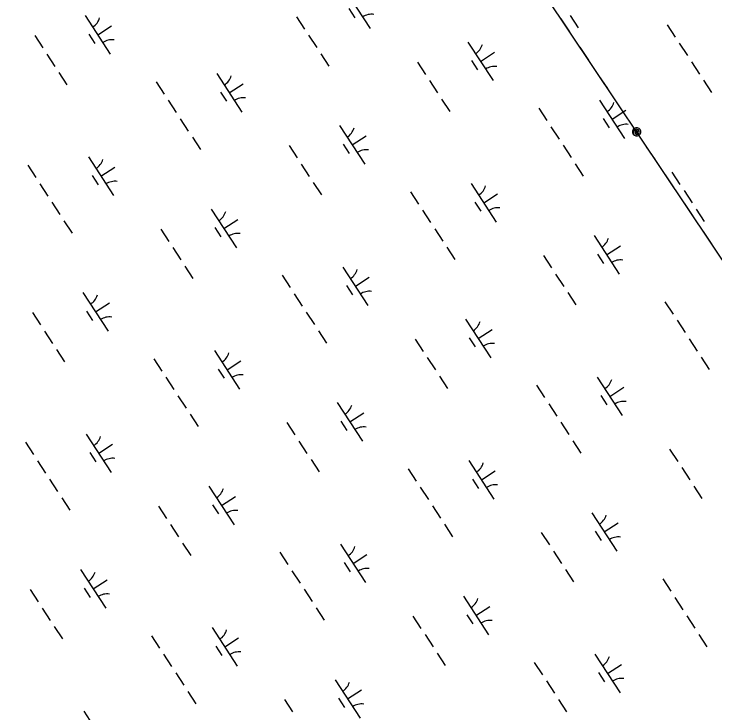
# Model space of a CAD drawing. Extents: x 3953924 to 3974542, y 193747 to 216192.
# Drawn here: x 3963624 to 3964386, y 206897 to 207656 of the extents above; entities that cross this region are included whole.
import ezdxf

# ---------------------------------------------------------------- set-up
doc = ezdxf.new("R2010")
doc.units = 0
doc.layers.add('V-UTIL-LINE', color=7, linetype='Continuous')
doc.layers.add('V-WETL-SWMP', color=7, linetype='Continuous')

msp = doc.modelspace()

# ---------------------------------------------------------------- linework, layer by layer
at = {"layer": 'V-UTIL-LINE'}
for points in [[(3969933.5, 199153.6), (3965324.75, 205998.56), (3961472.65, 211751.95)], [(3964228.02, 207636.59), (3964218.56, 207650.72)], [(3964248.6, 207605.85), (3964239.15, 207619.97)], [(3964269.19, 207575.1), (3964259.73, 207589.23)], [(3964289.77, 207544.36), (3964280.32, 207558.48)], [(3964300.69, 207528.06), (3964300.16, 207526.72), (3964301.3, 207527), (3964301.77, 207528.28), (3964300.82, 207529.4), (3964299.37, 207528.53), (3964298.86, 207526.24), (3964300.67, 207525.12), (3964302.98, 207525.89), (3964303.54, 207528.11), (3964302.73, 207530.19), (3964300.42, 207530.88), (3964298.04, 207529.49), (3964296.95, 207525.56), (3964298.2, 207524.32), (3964299.82, 207523.65), (3964301.57, 207523.65), (3964303.2, 207524.32), (3964304.44, 207525.57), (3964305.11, 207527.19), (3964305.11, 207528.94), (3964304.43, 207530.57), (3964303.19, 207531.81), (3964301.57, 207532.48), (3964299.81, 207532.47), (3964298.19, 207531.8), (3964296.95, 207530.56), (3964296.28, 207528.94), (3964296.28, 207527.18), (3964296.95, 207525.56)], [(3964320.93, 207497.82), (3964311.47, 207511.95)], [(3964341.51, 207467.08), (3964332.06, 207481.2)], [(3964362.1, 207436.33), (3964352.64, 207450.46)], [(3964382.68, 207405.59), (3964373.23, 207419.71)]]:
    msp.add_lwpolyline(points, dxfattribs=at)
at = {"layer": 'V-WETL-SWMP'}
for p, q in [((3963983.99, 207682.22), (3964011.27, 207640.32)), ((3963987.89, 207662.09), (3963994.44, 207652.03)), ((3963701.7, 207654.44), (3963728.98, 207612.53)), ((3963931.27, 207653.18), (3963940, 207639.77)), ((3964228.25, 207654.45), (3964236.98, 207641.04)), ((3963715.34, 207633.49), (3963730.42, 207643.31)), ((3964333.89, 207644.46), (3964342.62, 207631.05)), ((3963646.94, 207632.76), (3963655.67, 207619.35)), ((3963705.6, 207634.31), (3963712.14, 207624.25)), ((3963944.36, 207633.06), (3963953.09, 207619.65)), ((3964117.41, 207625.61), (3964144.69, 207583.7)), ((3964346.98, 207624.35), (3964355.71, 207610.94)), ((3963660.04, 207612.65), (3963668.77, 207599.24)), ((3963957.45, 207612.95), (3963966.18, 207599.54)), ((3964131.05, 207604.66), (3964146.14, 207614.48)), ((3964062.66, 207603.93), (3964071.39, 207590.52)), ((3964121.31, 207605.48), (3964127.86, 207595.42)), ((3964360.08, 207604.23), (3964368.8, 207590.82)), ((3963673.13, 207592.53), (3963681.86, 207579.12)), ((3963844.59, 207591.48), (3963871.87, 207549.58)), ((3963778.77, 207582.55), (3963787.5, 207569.14)), ((3963858.23, 207570.53), (3963873.31, 207580.35)), ((3964075.75, 207583.82), (3964084.48, 207570.41)), ((3964373.17, 207584.12), (3964381.9, 207570.71)), ((3963848.49, 207571.35), (3963855.04, 207561.29)), ((3963791.86, 207562.43), (3963800.59, 207549.02)), ((3964088.85, 207563.7), (3964097.57, 207550.29)), ((3964260.3, 207562.65), (3964287.58, 207520.74)), ((3964194.48, 207553.72), (3964203.21, 207540.31)), ((3964273.94, 207541.7), (3964289.03, 207551.52)), ((3963804.96, 207542.32), (3963813.68, 207528.91)), ((3964264.2, 207542.52), (3964270.75, 207532.46)), ((3963978.01, 207534.86), (3964005.29, 207492.96)), ((3964207.58, 207533.6), (3964216.31, 207520.19)), ((3963991.65, 207513.91), (3964006.73, 207523.73)), ((3963818.05, 207522.21), (3963826.78, 207508.8)), ((3963923.25, 207513.19), (3963931.98, 207499.78)), ((3963981.91, 207514.73), (3963988.46, 207504.67)), ((3964220.67, 207513.49), (3964229.4, 207500.08)), ((3963705.19, 207500.74), (3963732.46, 207458.83)), ((3964233.76, 207493.37), (3964242.49, 207479.97)), ((3963639.36, 207491.8), (3963648.09, 207478.39)), ((3963718.82, 207479.78), (3963733.91, 207489.6)), ((3963936.35, 207493.07), (3963945.08, 207479.66)), ((3963709.08, 207480.6), (3963715.63, 207470.55)), ((3964338.97, 207484.36), (3964347.7, 207470.95)), ((3963652.46, 207471.69), (3963661.19, 207458.28)), ((3963949.44, 207472.96), (3963958.17, 207459.55)), ((3964120.9, 207471.9), (3964148.18, 207430)), ((3964055.08, 207462.97), (3964063.81, 207449.56)), ((3964352.06, 207464.24), (3964360.79, 207450.83)), ((3964134.54, 207450.95), (3964149.62, 207460.77)), ((3963665.55, 207451.58), (3963674.28, 207438.17)), ((3964124.8, 207451.77), (3964131.35, 207441.71)), ((3963838.61, 207444.12), (3963865.88, 207402.21)), ((3964068.17, 207442.86), (3964076.9, 207429.45)), ((3964365.16, 207444.13), (3964373.88, 207430.72)), ((3963852.24, 207423.17), (3963867.33, 207432.99)), ((3963678.64, 207431.46), (3963687.37, 207418.05)), ((3963783.85, 207422.44), (3963792.58, 207409.03)), ((3963842.51, 207423.99), (3963849.05, 207413.93)), ((3964081.27, 207422.74), (3964090, 207409.34)), ((3964254.32, 207415.29), (3964281.6, 207373.38)), ((3963796.94, 207402.33), (3963805.67, 207388.92)), ((3964094.36, 207402.63), (3964103.09, 207389.22)), ((3964267.96, 207394.34), (3964283.05, 207404.16)), ((3964258.22, 207395.16), (3964264.77, 207385.1)), ((3964199.57, 207393.61), (3964208.29, 207380.2)), ((3963810.04, 207382.21), (3963818.77, 207368.8)), ((3963981.5, 207381.16), (3964008.77, 207339.26)), ((3963915.68, 207372.23), (3963924.4, 207358.82)), ((3964212.66, 207373.5), (3964221.39, 207360.09)), ((3963995.13, 207360.21), (3964010.22, 207370.03)), ((3963985.4, 207361.03), (3963991.94, 207350.97)), ((3963699.2, 207353.37), (3963726.48, 207311.47)), ((3963928.77, 207352.11), (3963937.5, 207338.7)), ((3964225.75, 207353.38), (3964234.48, 207339.97)), ((3963712.84, 207332.42), (3963727.93, 207342.24)), ((3964331.39, 207343.4), (3964340.12, 207329.99)), ((3963644.45, 207331.7), (3963653.17, 207318.29)), ((3963703.1, 207333.24), (3963709.65, 207323.18)), ((3963941.86, 207332), (3963950.59, 207318.59)), ((3964114.92, 207324.54), (3964142.19, 207282.64)), ((3964344.48, 207323.28), (3964353.21, 207309.87)), ((3963657.54, 207311.58), (3963666.27, 207298.17)), ((3963954.96, 207311.89), (3963963.68, 207298.48)), ((3964128.56, 207303.59), (3964143.64, 207313.41)), ((3964060.16, 207302.87), (3964068.89, 207289.46)), ((3964118.82, 207304.41), (3964125.36, 207294.35)), ((3964357.58, 207303.17), (3964366.31, 207289.76)), ((3963670.63, 207291.47), (3963679.36, 207278.06)), ((3963842.09, 207290.42), (3963869.37, 207248.51)), ((3963776.27, 207281.48), (3963785, 207268.07)), ((3964073.25, 207282.75), (3964081.98, 207269.34)), ((3964370.67, 207283.06), (3964379.4, 207269.65)), ((3963855.73, 207269.46), (3963870.82, 207279.28)), ((3963845.99, 207270.28), (3963852.54, 207260.23)), ((3963789.36, 207261.37), (3963798.09, 207247.96)), ((3964086.35, 207262.64), (3964095.08, 207249.23)), ((3964257.81, 207261.58), (3964285.08, 207219.68)), ((3964191.99, 207252.65), (3964200.72, 207239.24)), ((3964271.45, 207240.63), (3964286.53, 207250.45)), ((3963802.46, 207241.26), (3963811.19, 207227.85)), ((3964261.71, 207241.45), (3964268.25, 207231.39)), ((3963975.51, 207233.8), (3964002.79, 207191.9)), ((3964205.08, 207232.54), (3964213.81, 207219.13)), ((3963815.55, 207221.14), (3963824.28, 207207.73)), ((3963989.15, 207212.85), (3964004.24, 207222.67)), ((3963920.76, 207212.12), (3963929.49, 207198.71)), ((3963979.41, 207213.67), (3963985.96, 207203.61)), ((3964218.17, 207212.42), (3964226.9, 207199.02)), ((3963702.69, 207199.67), (3963729.96, 207157.77)), ((3963636.87, 207190.74), (3963645.6, 207177.33)), ((3963933.85, 207192.01), (3963942.58, 207178.6)), ((3964231.27, 207192.31), (3964240, 207178.9)), ((3963716.33, 207178.72), (3963731.41, 207188.54)), ((3964336.47, 207183.29), (3964345.2, 207169.88)), ((3963706.59, 207179.54), (3963713.13, 207169.48)), ((3963649.96, 207170.62), (3963658.69, 207157.22)), ((3963946.94, 207171.89), (3963955.67, 207158.48)), ((3964118.4, 207170.84), (3964145.68, 207128.94)), ((3964052.58, 207161.91), (3964061.31, 207148.5)), ((3964132.04, 207149.89), (3964147.13, 207159.71)), ((3964349.57, 207163.18), (3964358.29, 207149.77)), ((3964122.3, 207150.71), (3964128.85, 207140.65)), ((3963663.05, 207150.51), (3963671.78, 207137.1)), ((3963836.11, 207143.05), (3963863.39, 207101.15)), ((3964362.66, 207143.06), (3964371.39, 207129.65)), ((3964065.68, 207141.79), (3964074.4, 207128.38)), ((3963676.15, 207130.4), (3963684.88, 207116.99)), ((3963849.75, 207122.1), (3963864.83, 207131.92)), ((3963781.35, 207121.38), (3963790.08, 207107.97)), ((3963840.01, 207122.92), (3963846.55, 207112.86)), ((3964078.77, 207121.68), (3964087.5, 207108.27)), ((3964251.82, 207114.22), (3964279.1, 207072.32)), ((3963794.45, 207101.26), (3963803.17, 207087.85)), ((3964091.86, 207101.57), (3964100.59, 207088.16)), ((3964265.46, 207093.27), (3964280.55, 207103.09)), ((3964197.07, 207092.55), (3964205.8, 207079.14)), ((3964255.72, 207094.09), (3964262.27, 207084.03)), ((3963807.54, 207081.15), (3963816.27, 207067.74)), ((3963979, 207080.1), (3964006.28, 207038.19)), ((3963913.18, 207071.16), (3963921.91, 207057.75)), ((3963992.64, 207059.14), (3964007.72, 207068.96)), ((3964210.16, 207072.43), (3964218.89, 207059.02)), ((3963982.9, 207059.96), (3963989.44, 207049.91)), ((3963696.7, 207052.31), (3963723.98, 207010.41)), ((3964223.25, 207052.32), (3964231.98, 207038.91)), ((3963926.27, 207051.05), (3963935, 207037.64)), ((3963710.34, 207031.36), (3963725.43, 207041.18)), ((3964328.89, 207042.33), (3964337.62, 207028.92)), ((3963641.95, 207030.63), (3963650.68, 207017.22)), ((3963700.6, 207032.18), (3963707.15, 207022.12)), ((3963939.36, 207030.94), (3963948.09, 207017.53)), ((3964112.42, 207023.48), (3964139.7, 206981.58)), ((3964341.99, 207022.22), (3964350.72, 207008.81)), ((3963655.04, 207010.52), (3963663.77, 206997.11)), ((3963952.46, 207010.82), (3963961.19, 206997.41)), ((3964126.06, 207002.53), (3964141.14, 207012.35)), ((3964057.66, 207001.8), (3964066.39, 206988.39)), ((3964116.32, 207003.35), (3964122.86, 206993.29)), ((3964355.08, 207002.1), (3964363.81, 206988.7)), ((3963668.13, 206990.4), (3963676.86, 206976.99)), ((3963839.59, 206989.35), (3963866.87, 206947.45)), ((3963773.77, 206980.42), (3963782.5, 206967.01)), ((3963853.23, 206968.4), (3963868.32, 206978.22)), ((3964070.76, 206981.69), (3964079.49, 206968.28)), ((3964368.17, 206981.99), (3964376.9, 206968.58)), ((3963843.49, 206969.22), (3963850.04, 206959.16)), ((3963786.87, 206960.3), (3963795.6, 206946.9)), ((3964083.85, 206961.57), (3964092.58, 206948.16)), ((3964255.31, 206960.52), (3964282.59, 206918.62)), ((3964189.49, 206951.59), (3964198.22, 206938.18)), ((3964268.95, 206939.57), (3964284.03, 206949.39)), ((3963799.96, 206940.19), (3963808.69, 206926.78)), ((3964259.21, 206940.39), (3964265.76, 206930.33)), ((3963973.01, 206932.73), (3964000.29, 206890.83)), ((3964202.58, 206931.47), (3964211.31, 206918.06)), ((3963813.05, 206920.08), (3963821.78, 206906.67)), ((3963986.65, 206911.78), (3964001.74, 206921.6)), ((3963918.26, 206911.06), (3963926.99, 206897.65)), ((3963976.91, 206912.6), (3963983.46, 206902.54)), ((3964215.68, 206911.36), (3964224.4, 206897.95)), ((3963700.19, 206898.61), (3963727.47, 206856.7))]:
    msp.add_line(p, q, dxfattribs=at)
for centre, start, end in [((3964012.9, 207638.25), 82.29009, 123.83375), ((3963700.47, 207656.77), 302.29009, 343.83375), ((3963730.61, 207610.47), 82.29009, 123.83375), ((3964116.18, 207627.93), 302.29009, 343.83375), ((3964146.32, 207581.64), 82.29009, 123.83375), ((3963843.36, 207593.81), 302.29009, 343.83375), ((3963873.5, 207547.51), 82.29009, 123.83375), ((3964259.07, 207564.98), 302.29009, 343.83375), ((3963976.78, 207537.19), 302.29009, 343.83375), ((3964289.21, 207518.68), 82.29009, 123.83375), ((3964006.92, 207490.89), 82.29009, 123.83375), ((3963703.95, 207503.06), 302.29009, 343.83375), ((3963734.09, 207456.76), 82.29009, 123.83375), ((3964119.67, 207474.23), 302.29009, 343.83375), ((3963837.37, 207446.45), 302.29009, 343.83375), ((3964149.81, 207427.93), 82.29009, 123.83375), ((3963867.51, 207400.15), 82.29009, 123.83375), ((3964253.09, 207417.61), 302.29009, 343.83375), ((3964283.23, 207371.32), 82.29009, 123.83375), ((3963980.26, 207383.49), 302.29009, 343.83375), ((3963697.97, 207355.7), 302.29009, 343.83375), ((3964010.4, 207337.19), 82.29009, 123.83375), ((3963728.11, 207309.4), 82.29009, 123.83375), ((3964113.69, 207326.87), 302.29009, 343.83375), ((3964143.82, 207280.57), 82.29009, 123.83375), ((3963840.86, 207292.74), 302.29009, 343.83375), ((3963871, 207246.44), 82.29009, 123.83375), ((3964256.58, 207263.91), 302.29009, 343.83375), ((3964286.71, 207217.61), 82.29009, 123.83375), ((3963974.28, 207236.13), 302.29009, 343.83375), ((3964004.42, 207189.83), 82.29009, 123.83375), ((3963701.46, 207202), 302.29009, 343.83375), ((3963731.59, 207155.7), 82.29009, 123.83375), ((3964117.17, 207173.17), 302.29009, 343.83375), ((3964147.31, 207126.87), 82.29009, 123.83375), ((3963834.88, 207145.38), 302.29009, 343.83375), ((3963865.01, 207099.08), 82.29009, 123.83375), ((3964250.59, 207116.55), 302.29009, 343.83375), ((3964280.73, 207070.25), 82.29009, 123.83375), ((3963977.77, 207082.42), 302.29009, 343.83375), ((3964007.9, 207036.12), 82.29009, 123.83375), ((3963695.47, 207054.64), 302.29009, 343.83375), ((3963725.61, 207008.34), 82.29009, 123.83375), ((3964111.19, 207025.81), 302.29009, 343.83375), ((3964141.33, 206979.51), 82.29009, 123.83375), ((3963838.36, 206991.68), 302.29009, 343.83375), ((3963868.5, 206945.38), 82.29009, 123.83375), ((3964254.08, 206962.85), 302.29009, 343.83375), ((3963971.78, 206935.06), 302.29009, 343.83375), ((3964284.22, 206916.55), 82.29009, 123.83375), ((3964001.92, 206888.76), 82.29009, 123.83375)]:
    msp.add_arc(centre, 17.62, start, end, dxfattribs=at)

doc.saveas('drawing.dxf')
